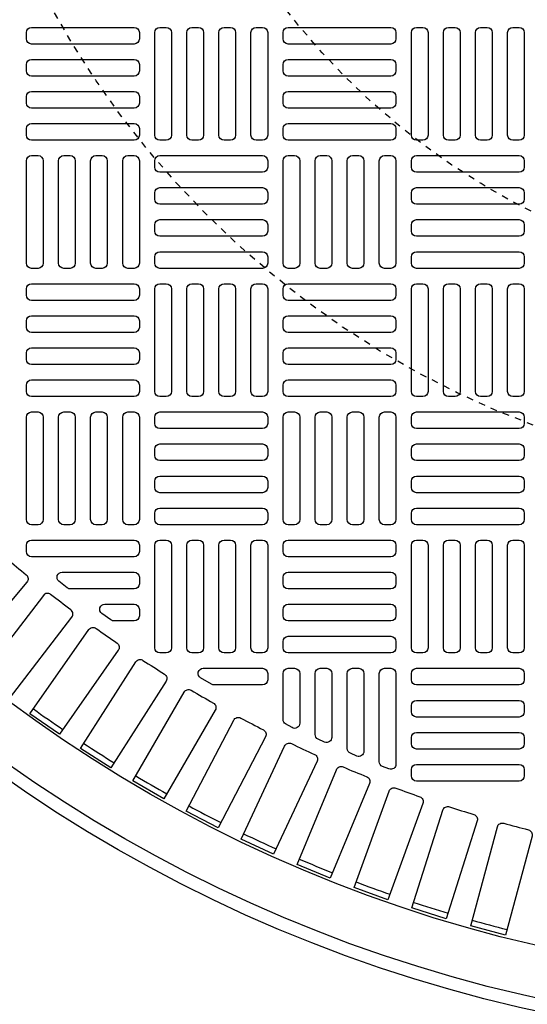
# Model space of a CAD drawing. Extents: x -169 to 7270, y -140 to 2984.
# Tile 497 of 656: x 1854.72 to 1862.51, y 1457.01 to 1472.13. Entities that reach past the tile are written whole.
import ezdxf

# ---------------------------------------------------------------- set-up
doc = ezdxf.new("R2010")
doc.units = 0
doc.header["$MEASUREMENT"] = 0
doc.linetypes.add('HIDDEN2', pattern=[0.28125, 0.1875, -0.09375])
doc.layers.get('DEFPOINTS').update_dxf_attribs({"linetype": 'CONTINUOUS'})
doc.layers.add('TANK-MANHOLE-COVER-40', color=2, linetype='CONTINUOUS')
doc.layers.add('TANK-MANHOLE-COVER-HATCH-40', color=252, linetype='CONTINUOUS')

msp = doc.modelspace()

# ---------------------------------------------------------------- linework, layer by layer
at = {"layer": 'DEFPOINTS', "color": 8, "linetype": 'HIDDEN2', "ltscale": 0.125}
msp.add_circle((1867.50097, 1479.01839), 14, dxfattribs=at)
msp.add_circle((1867.50097, 1479.01839), 14, dxfattribs=at)
at = {"layer": 'DEFPOINTS', "color": 8, "linetype": 'HIDDEN2', "ltscale": 0.5}
msp.add_circle((1867.50097, 1479.01839), 11, dxfattribs=at)
msp.add_circle((1867.50097, 1479.01839), 11, dxfattribs=at)
at = {"layer": 'TANK-MANHOLE-COVER-40', "color": 4, "linetype": 'Continuous'}
msp.add_circle((1867.5002, 1479.01839), 22.63902, dxfattribs=at)
at = {"layer": 'TANK-MANHOLE-COVER-40', "color": 1, "linetype": 'Continuous'}
msp.add_circle((1867.5002, 1479.01839), 22.44094, dxfattribs=at)
at = {"layer": 'TANK-MANHOLE-COVER-40', "color": 2, "linetype": 'Continuous'}
msp.add_circle((1867.5002, 1479.01839), 21.65354, dxfattribs=at)
at = {"layer": 'TANK-MANHOLE-COVER-HATCH-40', "linetype": 'Continuous', "flags": 128}
for points in [[(1856.55532, 1471.83335, -0.41421356), (1856.47658, 1471.75461), (1854.90177, 1471.75461, -0.41421356), (1854.82303, 1471.83335), (1854.82303, 1471.93178, -0.41421356), (1854.90177, 1472.01052), (1856.47658, 1472.01052, -0.41421356), (1856.55532, 1471.93178)], [(1856.9687, 1472.01052, -0.41421356), (1857.04744, 1471.93178), (1857.04744, 1470.35697, -0.41421356), (1856.9687, 1470.27823), (1856.87028, 1470.27823, -0.41421356), (1856.79154, 1470.35697), (1856.79154, 1471.93178, -0.41421356), (1856.87028, 1472.01052)], [(1857.46083, 1472.01052, -0.41421356), (1857.53957, 1471.93178), (1857.53957, 1470.35697, -0.41421356), (1857.46083, 1470.27823), (1857.3624, 1470.27823, -0.41421356), (1857.28366, 1470.35697), (1857.28366, 1471.93178, -0.41421356), (1857.3624, 1472.01052)], [(1857.95296, 1472.01052, -0.41421356), (1858.0317, 1471.93178), (1858.0317, 1470.35697, -0.41421356), (1857.95296, 1470.27823), (1857.85453, 1470.27823, -0.41421356), (1857.77579, 1470.35697), (1857.77579, 1471.93178, -0.41421356), (1857.85453, 1472.01052)], [(1858.44508, 1472.01052, -0.41421356), (1858.52382, 1471.93178), (1858.52382, 1470.35697, -0.41421356), (1858.44508, 1470.27823), (1858.34666, 1470.27823, -0.41421356), (1858.26792, 1470.35697), (1858.26792, 1471.93178, -0.41421356), (1858.34666, 1472.01052)], [(1860.49233, 1471.83335, -0.41421356), (1860.41359, 1471.75461), (1858.83878, 1471.75461, -0.41421356), (1858.76004, 1471.83335), (1858.76004, 1471.93178, -0.41421356), (1858.83878, 1472.01052), (1860.41359, 1472.01052, -0.41421356), (1860.49233, 1471.93178)], [(1860.90571, 1472.01052, -0.41421356), (1860.98445, 1471.93178), (1860.98445, 1470.35697, -0.41421356), (1860.90571, 1470.27823), (1860.80729, 1470.27823, -0.41421356), (1860.72855, 1470.35697), (1860.72855, 1471.93178, -0.41421356), (1860.80729, 1472.01052)], [(1861.39784, 1472.01052, -0.41421356), (1861.47658, 1471.93178), (1861.47658, 1470.35697, -0.41421356), (1861.39784, 1470.27823), (1861.29941, 1470.27823, -0.41421356), (1861.22067, 1470.35697), (1861.22067, 1471.93178, -0.41421356), (1861.29941, 1472.01052)], [(1861.88996, 1472.01052, -0.41421356), (1861.9687, 1471.93178), (1861.9687, 1470.35697, -0.41421356), (1861.88996, 1470.27823), (1861.79154, 1470.27823, -0.41421356), (1861.7128, 1470.35697), (1861.7128, 1471.93178, -0.41421356), (1861.79154, 1472.01052)], [(1862.38209, 1472.01052, -0.41421356), (1862.46083, 1471.93178), (1862.46083, 1470.35697, -0.41421356), (1862.38209, 1470.27823), (1862.28366, 1470.27823, -0.41421356), (1862.20492, 1470.35697), (1862.20492, 1471.93178, -0.41421356), (1862.28366, 1472.01052)], [(1856.55532, 1471.34123, -0.41421356), (1856.47658, 1471.26249), (1854.90177, 1471.26249, -0.41421356), (1854.82303, 1471.34123), (1854.82303, 1471.43965, -0.41421356), (1854.90177, 1471.51839), (1856.47658, 1471.51839, -0.41421356), (1856.55532, 1471.43965)], [(1860.49233, 1471.34123, -0.41421356), (1860.41359, 1471.26249), (1858.83878, 1471.26249, -0.41421356), (1858.76004, 1471.34123), (1858.76004, 1471.43965, -0.41421356), (1858.83878, 1471.51839), (1860.41359, 1471.51839, -0.41421356), (1860.49233, 1471.43965)], [(1856.55532, 1470.8491, -0.41421356), (1856.47658, 1470.77036), (1854.90177, 1470.77036, -0.41421356), (1854.82303, 1470.8491), (1854.82303, 1470.94753, -0.41421356), (1854.90177, 1471.02627), (1856.47658, 1471.02627, -0.41421356), (1856.55532, 1470.94753)], [(1860.49233, 1470.8491, -0.41421356), (1860.41359, 1470.77036), (1858.83878, 1470.77036, -0.41421356), (1858.76004, 1470.8491), (1858.76004, 1470.94753, -0.41421356), (1858.83878, 1471.02627), (1860.41359, 1471.02627, -0.41421356), (1860.49233, 1470.94753)], [(1856.55532, 1470.35697, -0.41421356), (1856.47658, 1470.27823), (1854.90177, 1470.27823, -0.41421356), (1854.82303, 1470.35697), (1854.82303, 1470.4554, -0.41421356), (1854.90177, 1470.53414), (1856.47658, 1470.53414, -0.41421356), (1856.55532, 1470.4554)], [(1860.49233, 1470.35697, -0.41421356), (1860.41359, 1470.27823), (1858.83878, 1470.27823, -0.41421356), (1858.76004, 1470.35697), (1858.76004, 1470.4554, -0.41421356), (1858.83878, 1470.53414), (1860.41359, 1470.53414, -0.41421356), (1860.49233, 1470.4554)], [(1855.0002, 1470.04201, -0.41421356), (1855.07894, 1469.96327), (1855.07894, 1468.38847, -0.41421356), (1855.0002, 1468.30973), (1854.90177, 1468.30973, -0.41421356), (1854.82303, 1468.38847), (1854.82303, 1469.96327, -0.41421356), (1854.90177, 1470.04201)], [(1855.49233, 1470.04201, -0.41421356), (1855.57107, 1469.96327), (1855.57107, 1468.38847, -0.41421356), (1855.49233, 1468.30973), (1855.3939, 1468.30973, -0.41421356), (1855.31516, 1468.38847), (1855.31516, 1469.96327, -0.41421356), (1855.3939, 1470.04201)], [(1855.98445, 1470.04201, -0.41421356), (1856.06319, 1469.96327), (1856.06319, 1468.38847, -0.41421356), (1855.98445, 1468.30973), (1855.88603, 1468.30973, -0.41421356), (1855.80729, 1468.38847), (1855.80729, 1469.96327, -0.41421356), (1855.88603, 1470.04201)], [(1856.47658, 1470.04201, -0.41421356), (1856.55532, 1469.96327), (1856.55532, 1468.38847, -0.41421356), (1856.47658, 1468.30973), (1856.37815, 1468.30973, -0.41421356), (1856.29941, 1468.38847), (1856.29941, 1469.96327, -0.41421356), (1856.37815, 1470.04201)], [(1856.79154, 1469.96327, -0.41421356), (1856.87028, 1470.04201), (1858.44508, 1470.04201, -0.41421356), (1858.52382, 1469.96327), (1858.52382, 1469.86485, -0.41421356), (1858.44508, 1469.78611), (1856.87028, 1469.78611, -0.41421356), (1856.79154, 1469.86485)], [(1858.93721, 1470.04201, -0.41421356), (1859.01595, 1469.96327), (1859.01595, 1468.38847, -0.41421356), (1858.93721, 1468.30973), (1858.83878, 1468.30973, -0.41421356), (1858.76004, 1468.38847), (1858.76004, 1469.96327, -0.41421356), (1858.83878, 1470.04201)], [(1859.42933, 1470.04201, -0.41421356), (1859.50807, 1469.96327), (1859.50807, 1468.38847, -0.41421356), (1859.42933, 1468.30973), (1859.33091, 1468.30973, -0.41421356), (1859.25217, 1468.38847), (1859.25217, 1469.96327, -0.41421356), (1859.33091, 1470.04201)], [(1859.92146, 1470.04201, -0.41421356), (1860.0002, 1469.96327), (1860.0002, 1468.38847, -0.41421356), (1859.92146, 1468.30973), (1859.82303, 1468.30973, -0.41421356), (1859.74429, 1468.38847), (1859.74429, 1469.96327, -0.41421356), (1859.82303, 1470.04201)], [(1860.41359, 1470.04201, -0.41421356), (1860.49233, 1469.96327), (1860.49233, 1468.38847, -0.41421356), (1860.41359, 1468.30973), (1860.31516, 1468.30973, -0.41421356), (1860.23642, 1468.38847), (1860.23642, 1469.96327, -0.41421356), (1860.31516, 1470.04201)], [(1860.72855, 1469.96327, -0.41421356), (1860.80729, 1470.04201), (1862.38209, 1470.04201, -0.41421356), (1862.46083, 1469.96327), (1862.46083, 1469.86485, -0.41421356), (1862.38209, 1469.78611), (1860.80729, 1469.78611, -0.41421356), (1860.72855, 1469.86485)], [(1856.79154, 1469.47115, -0.41421356), (1856.87028, 1469.54989), (1858.44508, 1469.54989, -0.41421356), (1858.52382, 1469.47115), (1858.52382, 1469.37272, -0.41421356), (1858.44508, 1469.29398), (1856.87028, 1469.29398, -0.41421356), (1856.79154, 1469.37272)], [(1860.72855, 1469.47115, -0.41421356), (1860.80729, 1469.54989), (1862.38209, 1469.54989, -0.41421356), (1862.46083, 1469.47115), (1862.46083, 1469.37272, -0.41421356), (1862.38209, 1469.29398), (1860.80729, 1469.29398, -0.41421356), (1860.72855, 1469.37272)], [(1856.79154, 1468.97902, -0.41421356), (1856.87028, 1469.05776), (1858.44508, 1469.05776, -0.41421356), (1858.52382, 1468.97902), (1858.52382, 1468.8806, -0.41421356), (1858.44508, 1468.80186), (1856.87028, 1468.80186, -0.41421356), (1856.79154, 1468.8806)], [(1860.72855, 1468.97902, -0.41421356), (1860.80729, 1469.05776), (1862.38209, 1469.05776, -0.41421356), (1862.46083, 1468.97902), (1862.46083, 1468.8806, -0.41421356), (1862.38209, 1468.80186), (1860.80729, 1468.80186, -0.41421356), (1860.72855, 1468.8806)], [(1856.79154, 1468.4869, -0.41421356), (1856.87028, 1468.56564), (1858.44508, 1468.56564, -0.41421356), (1858.52382, 1468.4869), (1858.52382, 1468.38847, -0.41421356), (1858.44508, 1468.30973), (1856.87028, 1468.30973, -0.41421356), (1856.79154, 1468.38847)], [(1860.72855, 1468.4869, -0.41421356), (1860.80729, 1468.56564), (1862.38209, 1468.56564, -0.41421356), (1862.46083, 1468.4869), (1862.46083, 1468.38847, -0.41421356), (1862.38209, 1468.30973), (1860.80729, 1468.30973, -0.41421356), (1860.72855, 1468.38847)], [(1856.55532, 1467.89634, -0.41421356), (1856.47658, 1467.8176), (1854.90177, 1467.8176, -0.41421356), (1854.82303, 1467.89634), (1854.82303, 1467.99477, -0.41421356), (1854.90177, 1468.07351), (1856.47658, 1468.07351, -0.41421356), (1856.55532, 1467.99477)], [(1856.9687, 1468.07351, -0.41421356), (1857.04744, 1467.99477), (1857.04744, 1466.41997, -0.41421356), (1856.9687, 1466.34123), (1856.87028, 1466.34123, -0.41421356), (1856.79154, 1466.41997), (1856.79154, 1467.99477, -0.41421356), (1856.87028, 1468.07351)], [(1857.46083, 1468.07351, -0.41421356), (1857.53957, 1467.99477), (1857.53957, 1466.41997, -0.41421356), (1857.46083, 1466.34123), (1857.3624, 1466.34123, -0.41421356), (1857.28366, 1466.41997), (1857.28366, 1467.99477, -0.41421356), (1857.3624, 1468.07351)], [(1857.95296, 1468.07351, -0.41421356), (1858.0317, 1467.99477), (1858.0317, 1466.41997, -0.41421356), (1857.95296, 1466.34123), (1857.85453, 1466.34123, -0.41421356), (1857.77579, 1466.41997), (1857.77579, 1467.99477, -0.41421356), (1857.85453, 1468.07351)], [(1858.44508, 1468.07351, -0.41421356), (1858.52382, 1467.99477), (1858.52382, 1466.41997, -0.41421356), (1858.44508, 1466.34123), (1858.34666, 1466.34123, -0.41421356), (1858.26792, 1466.41997), (1858.26792, 1467.99477, -0.41421356), (1858.34666, 1468.07351)], [(1860.49233, 1467.89634, -0.41421356), (1860.41359, 1467.8176), (1858.83878, 1467.8176, -0.41421356), (1858.76004, 1467.89634), (1858.76004, 1467.99477, -0.41421356), (1858.83878, 1468.07351), (1860.41359, 1468.07351, -0.41421356), (1860.49233, 1467.99477)], [(1860.90571, 1468.07351, -0.41421356), (1860.98445, 1467.99477), (1860.98445, 1466.41997, -0.41421356), (1860.90571, 1466.34123), (1860.80729, 1466.34123, -0.41421356), (1860.72855, 1466.41997), (1860.72855, 1467.99477, -0.41421356), (1860.80729, 1468.07351)], [(1861.39784, 1468.07351, -0.41421356), (1861.47658, 1467.99477), (1861.47658, 1466.41997, -0.41421356), (1861.39784, 1466.34123), (1861.29941, 1466.34123, -0.41421356), (1861.22067, 1466.41997), (1861.22067, 1467.99477, -0.41421356), (1861.29941, 1468.07351)], [(1861.88996, 1468.07351, -0.41421356), (1861.9687, 1467.99477), (1861.9687, 1466.41997, -0.41421356), (1861.88996, 1466.34123), (1861.79154, 1466.34123, -0.41421356), (1861.7128, 1466.41997), (1861.7128, 1467.99477, -0.41421356), (1861.79154, 1468.07351)], [(1862.38209, 1468.07351, -0.41421356), (1862.46083, 1467.99477), (1862.46083, 1466.41997, -0.41421356), (1862.38209, 1466.34123), (1862.28366, 1466.34123, -0.41421356), (1862.20492, 1466.41997), (1862.20492, 1467.99477, -0.41421356), (1862.28366, 1468.07351)], [(1856.55532, 1467.40422, -0.41421356), (1856.47658, 1467.32548), (1854.90177, 1467.32548, -0.41421356), (1854.82303, 1467.40422), (1854.82303, 1467.50264, -0.41421356), (1854.90177, 1467.58138), (1856.47658, 1467.58138, -0.41421356), (1856.55532, 1467.50264)], [(1860.49233, 1467.40422, -0.41421356), (1860.41359, 1467.32548), (1858.83878, 1467.32548, -0.41421356), (1858.76004, 1467.40422), (1858.76004, 1467.50264, -0.41421356), (1858.83878, 1467.58138), (1860.41359, 1467.58138, -0.41421356), (1860.49233, 1467.50264)], [(1856.55532, 1466.91209, -0.41421356), (1856.47658, 1466.83335), (1854.90177, 1466.83335, -0.41421356), (1854.82303, 1466.91209), (1854.82303, 1467.01052, -0.41421356), (1854.90177, 1467.08926), (1856.47658, 1467.08926, -0.41421356), (1856.55532, 1467.01052)], [(1860.49233, 1466.91209, -0.41421356), (1860.41359, 1466.83335), (1858.83878, 1466.83335, -0.41421356), (1858.76004, 1466.91209), (1858.76004, 1467.01052, -0.41421356), (1858.83878, 1467.08926), (1860.41359, 1467.08926, -0.41421356), (1860.49233, 1467.01052)], [(1856.55532, 1466.41997, -0.41421356), (1856.47658, 1466.34123), (1854.90177, 1466.34123, -0.41421356), (1854.82303, 1466.41997), (1854.82303, 1466.51839, -0.41421356), (1854.90177, 1466.59713), (1856.47658, 1466.59713, -0.41421356), (1856.55532, 1466.51839)], [(1860.49233, 1466.41997, -0.41421356), (1860.41359, 1466.34123), (1858.83878, 1466.34123, -0.41421356), (1858.76004, 1466.41997), (1858.76004, 1466.51839, -0.41421356), (1858.83878, 1466.59713), (1860.41359, 1466.59713, -0.41421356), (1860.49233, 1466.51839)], [(1855.0002, 1466.10501, -0.41421356), (1855.07894, 1466.02627), (1855.07894, 1464.45146, -0.41421356), (1855.0002, 1464.37272), (1854.90177, 1464.37272, -0.41421356), (1854.82303, 1464.45146), (1854.82303, 1466.02627, -0.41421356), (1854.90177, 1466.10501)], [(1855.49233, 1466.10501, -0.41421356), (1855.57107, 1466.02627), (1855.57107, 1464.45146, -0.41421356), (1855.49233, 1464.37272), (1855.3939, 1464.37272, -0.41421356), (1855.31516, 1464.45146), (1855.31516, 1466.02627, -0.41421356), (1855.3939, 1466.10501)], [(1855.98445, 1466.10501, -0.41421356), (1856.06319, 1466.02627), (1856.06319, 1464.45146, -0.41421356), (1855.98445, 1464.37272), (1855.88603, 1464.37272, -0.41421356), (1855.80729, 1464.45146), (1855.80729, 1466.02627, -0.41421356), (1855.88603, 1466.10501)], [(1856.47658, 1466.10501, -0.41421356), (1856.55532, 1466.02627), (1856.55532, 1464.45146, -0.41421356), (1856.47658, 1464.37272), (1856.37815, 1464.37272, -0.41421356), (1856.29941, 1464.45146), (1856.29941, 1466.02627, -0.41421356), (1856.37815, 1466.10501)], [(1856.79154, 1466.02627, -0.41421356), (1856.87028, 1466.10501), (1858.44508, 1466.10501, -0.41421356), (1858.52382, 1466.02627), (1858.52382, 1465.92784, -0.41421356), (1858.44508, 1465.8491), (1856.87028, 1465.8491, -0.41421356), (1856.79154, 1465.92784)], [(1858.93721, 1466.10501, -0.41421356), (1859.01595, 1466.02627), (1859.01595, 1464.45146, -0.41421356), (1858.93721, 1464.37272), (1858.83878, 1464.37272, -0.41421356), (1858.76004, 1464.45146), (1858.76004, 1466.02627, -0.41421356), (1858.83878, 1466.10501)], [(1859.42933, 1466.10501, -0.41421356), (1859.50807, 1466.02627), (1859.50807, 1464.45146, -0.41421356), (1859.42933, 1464.37272), (1859.33091, 1464.37272, -0.41421356), (1859.25217, 1464.45146), (1859.25217, 1466.02627, -0.41421356), (1859.33091, 1466.10501)], [(1859.92146, 1466.10501, -0.41421356), (1860.0002, 1466.02627), (1860.0002, 1464.45146, -0.41421356), (1859.92146, 1464.37272), (1859.82303, 1464.37272, -0.41421356), (1859.74429, 1464.45146), (1859.74429, 1466.02627, -0.41421356), (1859.82303, 1466.10501)], [(1860.41359, 1466.10501, -0.41421356), (1860.49233, 1466.02627), (1860.49233, 1464.45146, -0.41421356), (1860.41359, 1464.37272), (1860.31516, 1464.37272, -0.41421356), (1860.23642, 1464.45146), (1860.23642, 1466.02627, -0.41421356), (1860.31516, 1466.10501)], [(1860.72855, 1466.02627, -0.41421356), (1860.80729, 1466.10501), (1862.38209, 1466.10501, -0.41421356), (1862.46083, 1466.02627), (1862.46083, 1465.92784, -0.41421356), (1862.38209, 1465.8491), (1860.80729, 1465.8491, -0.41421356), (1860.72855, 1465.92784)], [(1856.79154, 1465.53414, -0.41421356), (1856.87028, 1465.61288), (1858.44508, 1465.61288, -0.41421356), (1858.52382, 1465.53414), (1858.52382, 1465.43571, -0.41421356), (1858.44508, 1465.35697), (1856.87028, 1465.35697, -0.41421356), (1856.79154, 1465.43571)], [(1860.72855, 1465.53414, -0.41421356), (1860.80729, 1465.61288), (1862.38209, 1465.61288, -0.41421356), (1862.46083, 1465.53414), (1862.46083, 1465.43571, -0.41421356), (1862.38209, 1465.35697), (1860.80729, 1465.35697, -0.41421356), (1860.72855, 1465.43571)], [(1856.79154, 1465.04201, -0.41421356), (1856.87028, 1465.12075), (1858.44508, 1465.12075, -0.41421356), (1858.52382, 1465.04201), (1858.52382, 1464.94359, -0.41421356), (1858.44508, 1464.86485), (1856.87028, 1464.86485, -0.41421356), (1856.79154, 1464.94359)], [(1860.72855, 1465.04201, -0.41421356), (1860.80729, 1465.12075), (1862.38209, 1465.12075, -0.41421356), (1862.46083, 1465.04201), (1862.46083, 1464.94359, -0.41421356), (1862.38209, 1464.86485), (1860.80729, 1464.86485, -0.41421356), (1860.72855, 1464.94359)], [(1856.79154, 1464.54989, -0.41421356), (1856.87028, 1464.62863), (1858.44508, 1464.62863, -0.41421356), (1858.52382, 1464.54989), (1858.52382, 1464.45146, -0.41421356), (1858.44508, 1464.37272), (1856.87028, 1464.37272, -0.41421356), (1856.79154, 1464.45146)], [(1860.72855, 1464.54989, -0.41421356), (1860.80729, 1464.62863), (1862.38209, 1464.62863, -0.41421356), (1862.46083, 1464.54989), (1862.46083, 1464.45146, -0.41421356), (1862.38209, 1464.37272), (1860.80729, 1464.37272, -0.41421356), (1860.72855, 1464.45146)], [(1856.9687, 1464.1365, -0.41421356), (1857.04744, 1464.05776), (1857.04744, 1462.48296, -0.41421356), (1856.9687, 1462.40422), (1856.87028, 1462.40422, -0.41421356), (1856.79154, 1462.48296), (1856.79154, 1464.05776, -0.41421356), (1856.87028, 1464.1365)], [(1857.46083, 1464.1365, -0.41421356), (1857.53957, 1464.05776), (1857.53957, 1462.48296, -0.41421356), (1857.46083, 1462.40422), (1857.3624, 1462.40422, -0.41421356), (1857.28366, 1462.48296), (1857.28366, 1464.05776, -0.41421356), (1857.3624, 1464.1365)], [(1857.95296, 1464.1365, -0.41421356), (1858.0317, 1464.05776), (1858.0317, 1462.48296, -0.41421356), (1857.95296, 1462.40422), (1857.85453, 1462.40422, -0.41421356), (1857.77579, 1462.48296), (1857.77579, 1464.05776, -0.41421356), (1857.85453, 1464.1365)], [(1858.44508, 1464.1365, -0.41421356), (1858.52382, 1464.05776), (1858.52382, 1462.48296, -0.41421356), (1858.44508, 1462.40422), (1858.34666, 1462.40422, -0.41421356), (1858.26792, 1462.48296), (1858.26792, 1464.05776, -0.41421356), (1858.34666, 1464.1365)], [(1860.49233, 1463.95934, -0.41421356), (1860.41359, 1463.8806), (1858.83878, 1463.8806, -0.41421356), (1858.76004, 1463.95934), (1858.76004, 1464.05776, -0.41421356), (1858.83878, 1464.1365), (1860.41359, 1464.1365, -0.41421356), (1860.49233, 1464.05776)], [(1860.90571, 1464.1365, -0.41421356), (1860.98445, 1464.05776), (1860.98445, 1462.48296, -0.41421356), (1860.90571, 1462.40422), (1860.80729, 1462.40422, -0.41421356), (1860.72855, 1462.48296), (1860.72855, 1464.05776, -0.41421356), (1860.80729, 1464.1365)], [(1861.39784, 1464.1365, -0.41421356), (1861.47658, 1464.05776), (1861.47658, 1462.48296, -0.41421356), (1861.39784, 1462.40422), (1861.29941, 1462.40422, -0.41421356), (1861.22067, 1462.48296), (1861.22067, 1464.05776, -0.41421356), (1861.29941, 1464.1365)], [(1861.88996, 1464.1365, -0.41421356), (1861.9687, 1464.05776), (1861.9687, 1462.48296, -0.41421356), (1861.88996, 1462.40422), (1861.79154, 1462.40422, -0.41421356), (1861.7128, 1462.48296), (1861.7128, 1464.05776, -0.41421356), (1861.79154, 1464.1365)], [(1862.38209, 1464.1365, -0.41421356), (1862.46083, 1464.05776), (1862.46083, 1462.48296, -0.41421356), (1862.38209, 1462.40422), (1862.28366, 1462.40422, -0.41421356), (1862.20492, 1462.48296), (1862.20492, 1464.05776, -0.41421356), (1862.28366, 1464.1365)], [(1860.49233, 1463.46721, -0.41421356), (1860.41359, 1463.38847), (1858.83878, 1463.38847, -0.41421356), (1858.76004, 1463.46721), (1858.76004, 1463.56564, -0.41421356), (1858.83878, 1463.64438), (1860.41359, 1463.64438, -0.41421356), (1860.49233, 1463.56564)], [(1860.49233, 1462.97508, -0.41421356), (1860.41359, 1462.89634), (1858.83878, 1462.89634, -0.41421356), (1858.76004, 1462.97508), (1858.76004, 1463.07351, -0.41421356), (1858.83878, 1463.15225), (1860.41359, 1463.15225, -0.41421356), (1860.49233, 1463.07351)], [(1860.49233, 1462.48296, -0.41421356), (1860.41359, 1462.40422), (1858.83878, 1462.40422, -0.41421356), (1858.76004, 1462.48296), (1858.76004, 1462.58138, -0.41421356), (1858.83878, 1462.66012), (1860.41359, 1462.66012, -0.41421356), (1860.49233, 1462.58138)], [(1860.72855, 1462.08926, -0.41421356), (1860.80729, 1462.168), (1862.38209, 1462.168, -0.41421356), (1862.46083, 1462.08926), (1862.46083, 1461.99083, -0.41421356), (1862.38209, 1461.91209), (1860.80729, 1461.91209, -0.41421356), (1860.72855, 1461.99083)], [(1860.72855, 1461.59713, -0.41421356), (1860.80729, 1461.67587), (1862.38209, 1461.67587, -0.41421356), (1862.46083, 1461.59713), (1862.46083, 1461.49871, -0.41421356), (1862.38209, 1461.41997), (1860.80729, 1461.41997, -0.41421356), (1860.72855, 1461.49871)], [(1860.72855, 1461.10501, -0.41421356), (1860.80729, 1461.18375), (1862.38209, 1461.18375, -0.41421356), (1862.46083, 1461.10501), (1862.46083, 1461.00658, -0.41421356), (1862.38209, 1460.92784), (1860.80729, 1460.92784, -0.41421356), (1860.72855, 1461.00658)], [(1860.72855, 1460.61288, -0.41421356), (1860.80729, 1460.69162), (1862.38209, 1460.69162, -0.41421356), (1862.46083, 1460.61288), (1862.46083, 1460.51445, -0.41421356), (1862.38209, 1460.43571), (1860.80729, 1460.43571, -0.41421356), (1860.72855, 1460.51445)]]:
    msp.add_lwpolyline(points, format="xyb", close=True, dxfattribs=at)
at = {"layer": 'TANK-MANHOLE-COVER-HATCH-40', "linetype": 'Continuous'}
for points in [[(1856.55532, 1463.95934, -0.41421356), (1856.47658, 1463.8806), (1854.90177, 1463.8806, -0.41421356), (1854.82303, 1463.95934), (1854.82303, 1464.05776, -0.41421356), (1854.90177, 1464.1365), (1856.47658, 1464.1365, -0.41421356), (1856.55532, 1464.05776)], [(1858.76004, 1461.3816), (1858.76004, 1462.08926), (1858.76004, 1462.08926, -0.41421356), (1858.83878, 1462.168), (1858.93721, 1462.168), (1858.93721, 1462.168, -0.41421356), (1859.01595, 1462.08926), (1859.01595, 1461.32478, -0.57735027), (1858.89784, 1461.25659), (1858.79941, 1461.31341, -0.26794919)], [(1859.25217, 1461.15213), (1859.25217, 1462.08926), (1859.25217, 1462.08926, -0.41421356), (1859.33091, 1462.168), (1859.42933, 1462.168), (1859.42933, 1462.168, -0.41421356), (1859.50807, 1462.08926), (1859.50807, 1461.10766, -0.54471323), (1859.39692, 1461.03591), (1859.29849, 1461.08037, -0.2947387)], [(1859.74429, 1460.9352), (1859.74429, 1462.08926), (1859.74429, 1462.08926, -0.41421356), (1859.82303, 1462.168), (1859.92146, 1462.168), (1859.92146, 1462.168, -0.41421356), (1860.0002, 1462.08926), (1860.0002, 1460.89393, -0.53592322), (1859.89101, 1460.82131), (1859.79258, 1460.86259, -0.30214843)], [(1860.23642, 1460.73409), (1860.23642, 1462.08926), (1860.23642, 1462.08926, -0.41421356), (1860.31516, 1462.168), (1860.41359, 1462.168), (1860.41359, 1462.168, -0.41421356), (1860.49233, 1462.08926), (1860.49233, 1460.69589, -0.52729524), (1860.3851, 1460.62249), (1860.28667, 1460.66068, -0.30950451)]]:
    msp.add_lwpolyline(points, format="xyb", close=True, dxfattribs=at)
for points in [[(1854.52017, 1463.85444, 0.00491171), (1854.82058, 1463.60236, -0.41709369), (1854.83088, 1463.49094), (1853.81799, 1462.28383), (1853.39576, 1462.63812), (1854.40865, 1463.84523, -0.41709369), (1854.52017, 1463.85444)], [(1855.49592, 1463.38847, -0.16819223), (1855.44724, 1463.40532), (1855.32211, 1463.50375, -0.71204699), (1855.3708, 1463.64438), (1856.47658, 1463.64438), (1856.47658, 1463.64438, -0.41421356), (1856.55532, 1463.56564), (1856.55532, 1463.46721), (1856.55532, 1463.46721, -0.41421356), (1856.47658, 1463.38847), (1855.46866, 1463.38847)], [(1855.19397, 1463.30269, 0.41709369), (1855.08295, 1463.28863), (1854.12368, 1462.03848), (1854.56097, 1461.70295), (1855.52023, 1462.95309, 0.41709369), (1855.50508, 1463.06396, -0.00491171), (1855.19397, 1463.30269)], [(1856.16202, 1462.89634, -0.15754945), (1856.11594, 1462.91123), (1855.97954, 1463.00966, -0.72778796), (1856.02562, 1463.15225), (1856.47658, 1463.15225), (1856.47658, 1463.15225, -0.41421356), (1856.55532, 1463.07351), (1856.55532, 1462.97508), (1856.55532, 1462.97508, -0.41421356), (1856.47658, 1462.89634), (1856.13658, 1462.89634)], [(1855.89119, 1462.78085, 0.00491171), (1856.21242, 1462.55592, -0.41709369), (1856.23239, 1462.44582), (1855.32857, 1461.15503), (1854.87707, 1461.47117), (1855.78089, 1462.76197, -0.41709369), (1855.89119, 1462.78085)], [(1856.61051, 1462.28993, 0.00491171), (1856.94125, 1462.07923, -0.41709369), (1856.966, 1461.9701), (1856.11934, 1460.64111), (1855.65448, 1460.93726), (1856.50114, 1462.26625, -0.41709369), (1856.61051, 1462.28993)], [(1857.70201, 1461.91209, -0.1342636), (1857.66195, 1461.92305), (1857.49544, 1462.02147, -0.76325856), (1857.53551, 1462.168), (1858.44508, 1462.168), (1858.44508, 1462.168, -0.41421356), (1858.52382, 1462.08926), (1858.52382, 1461.99083), (1858.52382, 1461.99083, -0.41421356), (1858.44508, 1461.91209), (1857.68048, 1461.91209)], [(1857.35056, 1461.83085, 0.00491171), (1857.69017, 1461.63477, -0.41709369), (1857.71967, 1461.52683), (1856.93178, 1460.16217), (1856.45444, 1460.43776), (1857.24233, 1461.80242, -0.41709369), (1857.35056, 1461.83085)], [(1858.10993, 1461.40449, 0.00491171), (1858.45777, 1461.22341, -0.41709369), (1858.49195, 1461.11686), (1857.76434, 1459.71913), (1857.27543, 1459.97364), (1858.00304, 1461.37136, -0.41709369), (1858.10993, 1461.40449)], [(1858.88717, 1461.01166, 0.00491171), (1859.24259, 1460.84592, -0.41709369), (1859.28137, 1460.74096), (1858.61542, 1459.31283), (1858.11589, 1459.54577), (1858.78183, 1460.9739, -0.41709369), (1858.88717, 1461.01166)], [(1859.68081, 1460.6531, 0.00491171), (1860.04312, 1460.50303, -0.41709369), (1860.08645, 1460.39986), (1859.48343, 1458.94404), (1858.9742, 1459.15496), (1859.57722, 1460.61079, -0.41709369), (1859.68081, 1460.6531)], [(1860.48934, 1460.3295, 0.00491171), (1860.85784, 1460.19538, -0.41709369), (1860.90563, 1460.09419), (1860.36669, 1458.61346), (1859.84875, 1458.80197), (1860.38769, 1460.28271, -0.41709369), (1860.48934, 1460.3295)], [(1861.31121, 1460.04148, 0.00491171), (1861.68521, 1459.92356, -0.41709369), (1861.73737, 1459.82456), (1861.26353, 1458.32172), (1860.73786, 1458.48746), (1861.2117, 1459.9903, -0.41709369), (1861.31121, 1460.04148)], [(1862.14486, 1459.78958, 0.00491171), (1862.52365, 1459.68809, -0.41709369), (1862.58008, 1459.59145), (1862.17224, 1458.06938), (1861.63984, 1458.21203), (1862.04768, 1459.73411, -0.41709369), (1862.14486, 1459.78958)]]:
    msp.add_lwpolyline(points, format="xyb", dxfattribs=at)
for start, end in [(234.266426, 235.733574), (236.766426, 238.233574), (239.266426, 240.733574), (241.766426, 243.233574), (244.266426, 245.733574), (246.766426, 248.233574), (249.266426, 250.733574), (251.766426, 253.233574), (254.266426, 255.733574)]:
    msp.add_arc((1867.5002, 1479.01839), 21.52559, start, end, dxfattribs=at)

doc.saveas('drawing.dxf')
